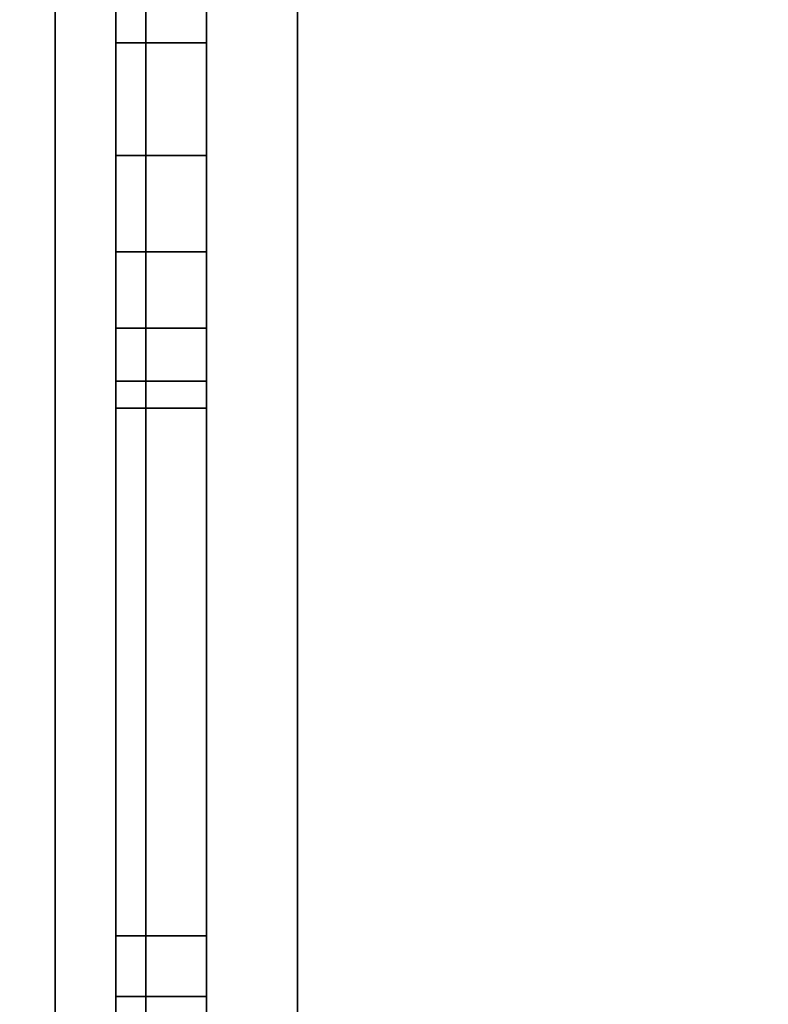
# Model space of a CAD drawing. Header units: millimetres. Extents: x -508 to 6708, y -110 to 248.
# Tile 454 of 656: x 310 to 322, y 22 to 38. Entities that reach past the tile are written whole.
import ezdxf

# ---------------------------------------------------------------- set-up
doc = ezdxf.new("R2010")
doc.units = ezdxf.units.MM
doc.layers.add('151', color=7, linetype='Continuous', true_color=0xffffff)

# ---------------------------------------------------------------- blocks, each defined once
blk = doc.blocks.new('UG_SURFACE_001')
at = {"layer": '151', "color": 252, "linetype": 'Continuous', "lineweight": 35}
for points in [[(507.5, -5.3, 2215.25), (507.5, 229.4, 2215.25), (-507.5, 229.4, 2215.25), (-507.5, -5.3, 2215.25)], [(-357.5, -5.3, 2065.25), (-357.5, 229.4, 2065.25), (357.5, 229.4, 2065.25), (357.5, -5.3, 2065.25)]]:
    blk.add_3dface(points, dxfattribs=at)
blk = doc.blocks.new('UG_SURFACE_205')
at = {"layer": '151', "color": 252, "linetype": 'Continuous', "lineweight": 35}
for points in [[(-314.5, -22.22, 2021.75), (314.5, -22.22, 2021.75), (314.5, 61.62, 2021.75), (-314.5, 61.62, 2021.75)], [(-313, -22.22, 2020.25), (-313, 61.62, 2020.25), (313, 61.62, 2020.25), (313, -22.22, 2020.25)], [(313, -22.22, 2020.25), (313, 61.62, 2020.25), (314.5, 61.62, 2021.75), (314.5, -22.22, 2021.75)]]:
    blk.add_3dface(points, dxfattribs=at)
blk = doc.blocks.new('UG_SURFACE_206')
at = {"layer": '151', "color": 252, "linetype": 'Continuous', "lineweight": 35}
for points in [[(313, 61.62, 2020.25), (313, 61.62, -7.75), (313, -22.22, -7.75), (313, -22.22, 2020.25)], [(313, -22.22, -7.75), (313, 61.62, -7.75), (314.5, 61.62, -7.75), (314.5, -22.22, -7.75)], [(314.5, -22.22, 2021.75), (314.5, 61.62, 2021.75), (313, 61.62, 2020.25), (313, -22.22, 2020.25)], [(314.5, 61.62, 2021.75), (314.5, -22.22, 2021.75), (314.5, -22.22, -7.75), (314.5, 61.62, -7.75)]]:
    blk.add_3dface(points, dxfattribs=at)
blk = doc.blocks.new('UG_SURFACE_211')
at = {"layer": '151', "color": 252, "linetype": 'Continuous', "lineweight": 35}
for points in [[(312, 68.5, 2020.25), (-312, 68.5, 2020.25), (-246.8, 21.801, 2020.25), (-244.3, 21.801, 2020.25)], [(-312, 68.5, 2018.75), (312, 68.5, 2018.75), (78.467, 21.801, 2018.75), (75.967, 21.801, 2018.75)], [(312, 68.5, 2020.25), (-244.3, 21.801, 2020.25), (-92.367, 21.801, 2020.25)], [(-92.367, 21.801, 2020.25), (-89.867, 21.801, 2020.25), (312, 68.5, 2020.25)], [(312, 68.5, 2020.25), (-89.867, 21.801, 2020.25), (-78.467, 21.801, 2020.25)], [(312, 68.5, 2020.25), (-78.467, 21.801, 2020.25), (-75.967, 21.801, 2020.25)], [(-75.967, 21.801, 2020.25), (75.967, 21.801, 2020.25), (312, 68.5, 2020.25)], [(75.967, 21.801, 2020.25), (78.467, 21.801, 2020.25), (312, 68.5, 2020.25)], [(312, 68.5, 2020.25), (78.467, 21.801, 2020.25), (89.867, 21.801, 2020.25)], [(89.867, 21.801, 2018.75), (78.467, 21.801, 2018.75), (312, 68.5, 2018.75)], [(312, 68.5, 2020.25), (89.867, 21.801, 2020.25), (92.367, 21.801, 2020.25)], [(312, 68.5, 2018.75), (92.367, 21.801, 2018.75), (89.867, 21.801, 2018.75)], [(92.367, 21.801, 2020.25), (244.3, 21.801, 2020.25), (312, 68.5, 2020.25)], [(312, 68.5, 2018.75), (244.3, 21.801, 2018.75), (92.367, 21.801, 2018.75)], [(244.3, 21.801, 2020.25), (246.8, 21.801, 2020.25), (312, 68.5, 2020.25)], [(312, 68.5, 2018.75), (246.8, 21.801, 2018.75), (244.3, 21.801, 2018.75)], [(312, 68.5, 2020.25), (246.8, 21.801, 2020.25), (258.2, 21.801, 2020.25)], [(258.2, 21.801, 2018.75), (246.8, 21.801, 2018.75), (312, 68.5, 2018.75)], [(258.2, 21.801, 2020.25), (260.7, 21.801, 2020.25), (312, 68.5, 2020.25)], [(312, 68.5, 2018.75), (260.7, 21.801, 2018.75), (258.2, 21.801, 2018.75)], [(260.7, 21.801, 2020.25), (260.7, 17.08, 2020.25), (312, 17.08, 2020.25), (312, 68.5, 2020.25)], [(312, 68.5, 2018.75), (312, 17.08, 2018.75), (260.7, 17.08, 2018.75), (260.7, 21.801, 2018.75)], [(312, 17.08, 2018.75), (312, 68.5, 2018.75), (312, 68.5, 2020.25), (312, 17.08, 2020.25)]]:
    blk.add_3dface(points, dxfattribs=at)
blk = doc.blocks.new('UG_SURFACE_212')
at = {"layer": '151', "color": 252, "linetype": 'Continuous', "lineweight": 35}
for points in [[(311.5, 69.5, -5.75), (311.5, 35.675, 991.958), (311.5, 39.569, 990.224)], [(311.5, 69.5, -5.75), (311.5, 22.801, 73.95), (311.5, 22.801, 76.45), (311.5, 51.894, 185.679)], [(311.5, 51.894, 185.679), (311.5, 32.823, 995.125), (311.5, 35.675, 991.958), (311.5, 69.5, -5.75)], [(311.5, 69.5, -5.75), (311.5, 22.801, 60.05), (311.5, 22.801, 62.55)], [(311.5, 45.869, 1823.114), (311.5, 41.7, 1824), (311.5, 18.08, 2006.25), (311.5, 69.5, 2006.25)], [(311.5, 22.801, 62.55), (311.5, 22.801, 73.95), (311.5, 69.5, -5.75)], [(311.5, 69.5, -5.75), (311.5, 18.08, -5.75), (311.5, 18.08, 60.05), (311.5, 22.801, 60.05)], [(313, 18.08, 2006.25), (313, 69.5, 2006.25), (311.5, 69.5, 2006.25), (311.5, 18.08, 2006.25)], [(311.5, 18.08, -5.75), (311.5, 69.5, -5.75), (313, 69.5, -5.75), (313, 18.08, -5.75)], [(313, 69.5, -5.75), (313, 22.801, 73.95), (313, 22.801, 62.55)], [(313, 22.801, 62.55), (313, 22.801, 60.05), (313, 69.5, -5.75)], [(313, 22.801, 76.45), (313, 22.801, 73.95), (313, 69.5, -5.75), (313, 43.831, 176.724)], [(313, 69.5, 2006.25), (313, 22.801, 1936.45), (313, 22.801, 1933.95), (313, 51.448, 1816.917)], [(313, 69.5, 2006.25), (313, 18.08, 2006.25), (313, 18.08, 1936.45), (313, 22.801, 1936.45)], [(313, 22.801, 60.05), (313, 18.08, 60.05), (313, 18.08, -5.75), (313, 69.5, -5.75)], [(311.5, 31.506, 999.179), (311.5, 32.823, 995.125), (311.5, 51.894, 185.679), (311.5, 51.448, 189.917)], [(311.5, 50.577, 181.625), (311.5, 51.894, 185.679), (311.5, 22.801, 76.45)], [(313, 43.831, 1803.724), (313, 22.801, 1626.45), (313, 22.801, 1623.95), (313, 51.894, 999.179)], [(313, 51.894, 999.179), (313, 31.952, 189.917), (313, 34.083, 193.609)], [(313, 34.083, 193.609), (313, 37.531, 196.114), (313, 51.894, 999.179)], [(313, 37.531, 196.114), (313, 41.7, 197), (313, 51.894, 999.179)], [(313, 51.894, 999.179), (313, 50.577, 995.125), (313, 31.506, 185.679), (313, 31.952, 189.917)], [(313, 51.894, 999.179), (313, 22.801, 1612.55), (313, 22.801, 1610.05)], [(313, 51.894, 999.179), (313, 22.801, 1623.95), (313, 22.801, 1612.55)], [(313, 22.801, 1610.05), (313, 22.801, 1316.45), (313, 51.894, 999.179)], [(313, 51.448, 1003.417), (313, 51.894, 999.179), (313, 22.801, 1313.95)], [(313, 22.801, 1316.45), (313, 22.801, 1313.95), (313, 51.894, 999.179)], [(311.5, 51.448, 189.917), (311.5, 49.317, 193.609), (311.5, 31.506, 999.179)], [(313, 49.317, 1007.109), (313, 51.448, 1003.417), (313, 22.801, 1313.95)], [(313, 49.317, 1820.609), (313, 51.448, 1816.917), (313, 22.801, 1920.05)], [(313, 51.448, 1816.917), (313, 22.801, 1933.95), (313, 22.801, 1922.55)], [(313, 22.801, 1922.55), (313, 22.801, 1920.05), (313, 51.448, 1816.917)], [(311.5, 22.801, 76.45), (311.5, 47.725, 178.458), (311.5, 50.577, 181.625)], [(313, 31.506, 185.679), (313, 50.577, 995.125), (313, 47.725, 991.958)], [(311.5, 31.506, 999.179), (311.5, 49.317, 193.609), (311.5, 45.869, 196.114)], [(313, 22.801, 1313.95), (313, 45.869, 1009.614), (313, 49.317, 1007.109)], [(313, 22.801, 1920.05), (313, 45.869, 1823.114), (313, 49.317, 1820.609)], [(311.5, 43.831, 176.724), (311.5, 47.725, 178.458), (311.5, 22.801, 76.45)], [(313, 47.725, 991.958), (313, 43.831, 990.224), (313, 31.506, 185.679)], [(311.5, 45.869, 1009.614), (311.5, 32.823, 1808.625), (311.5, 35.675, 1805.458)], [(311.5, 35.675, 1805.458), (311.5, 39.569, 1803.724), (311.5, 45.869, 1009.614)], [(311.5, 45.869, 1009.614), (311.5, 41.7, 1010.5), (311.5, 31.506, 1812.679), (311.5, 32.823, 1808.625)], [(311.5, 45.869, 196.114), (311.5, 41.7, 197), (311.5, 31.506, 999.179)], [(313, 41.7, 1010.5), (313, 45.869, 1009.614), (313, 22.801, 1313.95)], [(313, 41.7, 1824), (313, 45.869, 1823.114), (313, 22.801, 1920.05)], [(311.5, 41.7, 176.5), (311.5, 43.831, 176.724), (311.5, 22.801, 76.45)], [(313, 43.831, 1803.724), (313, 39.569, 1803.724), (313, 22.801, 1626.45)], [(313, 18.08, 76.45), (313, 22.801, 76.45), (313, 43.831, 176.724), (313, 39.569, 176.724)], [(313, 31.506, 185.679), (313, 43.831, 990.224), (313, 39.569, 990.224)], [(311.5, 41.7, 197), (313, 41.7, 197), (313, 37.531, 196.114), (311.5, 37.531, 196.114)], [(311.5, 41.7, 1824), (311.5, 37.531, 1823.114), (311.5, 18.08, 1862.83)], [(311.5, 22.801, 76.45), (311.5, 18.08, 76.45), (311.5, 39.569, 176.724), (311.5, 41.7, 176.5)], [(311.5, 41.7, 1824), (311.5, 22.801, 1920.05), (311.5, 22.801, 1922.55)], [(311.5, 18.08, 1862.83), (311.5, 18.08, 1920.05), (311.5, 22.801, 1920.05), (311.5, 41.7, 1824)], [(311.5, 41.7, 1010.5), (311.5, 18.08, 1183.11), (311.5, 18.08, 1242.83)], [(311.5, 41.7, 197), (311.5, 37.531, 196.114), (311.5, 18.08, 253.11), (311.5, 18.08, 312.83)], [(311.5, 41.7, 1824), (311.5, 22.801, 1933.95), (311.5, 22.801, 1936.45)], [(311.5, 22.801, 1922.55), (311.5, 22.801, 1933.95), (311.5, 41.7, 1824)], [(311.5, 31.506, 1812.679), (311.5, 41.7, 1010.5), (311.5, 22.801, 1623.95), (311.5, 22.801, 1626.45)], [(311.5, 41.7, 1010.5), (311.5, 22.801, 1610.05), (311.5, 22.801, 1612.55)], [(311.5, 41.7, 1010.5), (311.5, 22.801, 1313.95), (311.5, 22.801, 1316.45)], [(311.5, 41.7, 1010.5), (311.5, 37.531, 1009.614), (311.5, 18.08, 1123.39), (311.5, 18.08, 1183.11)], [(311.5, 18.08, 312.83), (311.5, 18.08, 370.05), (311.5, 22.801, 370.05), (311.5, 41.7, 197)], [(311.5, 22.801, 1936.45), (311.5, 18.08, 2006.25), (311.5, 41.7, 1824)], [(311.5, 22.801, 1612.55), (311.5, 22.801, 1623.95), (311.5, 41.7, 1010.5)], [(311.5, 22.801, 1316.45), (311.5, 22.801, 1610.05), (311.5, 41.7, 1010.5)], [(311.5, 41.7, 1010.5), (311.5, 22.801, 1300.05), (311.5, 22.801, 1302.55)], [(311.5, 18.08, 1242.83), (311.5, 18.08, 1300.05), (311.5, 22.801, 1300.05), (311.5, 41.7, 1010.5)], [(311.5, 22.801, 1302.55), (311.5, 22.801, 1313.95), (311.5, 41.7, 1010.5)], [(311.5, 41.7, 197), (311.5, 22.801, 693.95), (311.5, 22.801, 696.45)], [(311.5, 31.506, 999.179), (311.5, 41.7, 197), (311.5, 22.801, 990.05), (311.5, 22.801, 992.55)], [(311.5, 22.801, 696.45), (311.5, 22.801, 990.05), (311.5, 41.7, 197)], [(311.5, 41.7, 197), (311.5, 22.801, 680.05), (311.5, 22.801, 682.55)], [(311.5, 41.7, 197), (311.5, 22.801, 383.95), (311.5, 22.801, 386.45)], [(311.5, 41.7, 197), (311.5, 22.801, 370.05), (311.5, 22.801, 372.55)], [(311.5, 22.801, 682.55), (311.5, 22.801, 693.95), (311.5, 41.7, 197)], [(311.5, 22.801, 386.45), (311.5, 22.801, 680.05), (311.5, 41.7, 197)], [(311.5, 22.801, 372.55), (311.5, 22.801, 383.95), (311.5, 41.7, 197)], [(311.5, 41.7, 1010.5), (313, 41.7, 1010.5), (313, 37.531, 1009.614), (311.5, 37.531, 1009.614)], [(311.5, 41.7, 1824), (313, 41.7, 1824), (313, 37.531, 1823.114), (311.5, 37.531, 1823.114)], [(313, 37.531, 1009.614), (313, 41.7, 1010.5), (313, 22.801, 1313.95), (313, 22.801, 1302.55)], [(313, 22.801, 1920.05), (313, 37.531, 1823.114), (313, 41.7, 1824)], [(311.5, 35.675, 178.458), (313, 35.675, 178.458), (313, 39.569, 176.724), (311.5, 39.569, 176.724)], [(311.5, 18.08, 76.45), (311.5, 18.08, 133.67), (311.5, 35.675, 178.458), (311.5, 39.569, 176.724)], [(311.5, 35.675, 991.958), (313, 35.675, 991.958), (313, 39.569, 990.224), (311.5, 39.569, 990.224)], [(311.5, 35.675, 1805.458), (313, 35.675, 1805.458), (313, 39.569, 1803.724), (311.5, 39.569, 1803.724)], [(313, 22.801, 1626.45), (313, 39.569, 1803.724), (313, 35.675, 1805.458)], [(313, 39.569, 176.724), (313, 35.675, 178.458), (313, 18.08, 76.45)], [(313, 39.569, 990.224), (313, 35.675, 991.958), (313, 22.801, 992.55), (313, 22.801, 990.05)], [(313, 22.801, 990.05), (313, 31.506, 185.679), (313, 39.569, 990.224)], [(311.5, 37.531, 196.114), (313, 37.531, 196.114), (313, 34.083, 193.609), (311.5, 34.083, 193.609)], [(311.5, 18.08, 1862.83), (311.5, 37.531, 1823.114), (311.5, 34.083, 1820.609)], [(311.5, 37.531, 1009.614), (311.5, 22.801, 1006.45), (311.5, 18.08, 1006.45), (311.5, 18.08, 1063.67)], [(311.5, 22.801, 1006.45), (311.5, 37.531, 1009.614), (311.5, 34.083, 1007.109)], [(311.5, 37.531, 196.114), (311.5, 34.083, 193.609), (311.5, 18.08, 253.11)], [(311.5, 18.08, 1063.67), (311.5, 18.08, 1123.39), (311.5, 37.531, 1009.614)], [(311.5, 37.531, 1009.614), (313, 37.531, 1009.614), (313, 34.083, 1007.109), (311.5, 34.083, 1007.109)], [(311.5, 37.531, 1823.114), (313, 37.531, 1823.114), (313, 34.083, 1820.609), (311.5, 34.083, 1820.609)], [(313, 22.801, 1302.55), (313, 22.801, 1300.05), (313, 37.531, 1009.614)], [(313, 22.801, 1300.05), (313, 22.801, 1006.45), (313, 37.531, 1009.614)], [(313, 34.083, 1820.609), (313, 37.531, 1823.114), (313, 22.801, 1920.05)], [(313, 34.083, 1007.109), (313, 37.531, 1009.614), (313, 22.801, 1006.45)], [(311.5, 32.823, 181.625), (313, 32.823, 181.625), (313, 35.675, 178.458), (311.5, 35.675, 178.458)], [(311.5, 32.823, 181.625), (311.5, 35.675, 178.458), (311.5, 18.08, 133.67)], [(311.5, 32.823, 995.125), (313, 32.823, 995.125), (313, 35.675, 991.958), (311.5, 35.675, 991.958)], [(311.5, 32.823, 1808.625), (313, 32.823, 1808.625), (313, 35.675, 1805.458), (311.5, 35.675, 1805.458)], [(313, 18.08, 76.45), (313, 35.675, 178.458), (313, 32.823, 181.625)], [(313, 35.675, 1805.458), (313, 32.823, 1808.625), (313, 22.801, 1626.45)], [(313, 35.675, 991.958), (313, 22.801, 1003.95), (313, 22.801, 992.55)], [(313, 22.801, 1003.95), (313, 35.675, 991.958), (313, 32.823, 995.125)], [(311.5, 34.083, 193.609), (313, 34.083, 193.609), (313, 31.952, 189.917), (311.5, 31.952, 189.917)], [(311.5, 34.083, 1820.609), (311.5, 31.952, 1816.917), (311.5, 18.08, 1862.83)], [(311.5, 34.083, 1007.109), (311.5, 31.952, 1003.417), (311.5, 22.801, 1006.45)], [(311.5, 34.083, 193.609), (311.5, 31.952, 189.917), (311.5, 18.08, 193.39), (311.5, 18.08, 253.11)], [(311.5, 34.083, 1007.109), (313, 34.083, 1007.109), (313, 31.952, 1003.417), (311.5, 31.952, 1003.417)], [(311.5, 34.083, 1820.609), (313, 34.083, 1820.609), (313, 31.952, 1816.917), (311.5, 31.952, 1816.917)], [(313, 22.801, 1006.45), (313, 31.952, 1003.417), (313, 34.083, 1007.109)], [(313, 22.801, 1920.05), (313, 31.952, 1816.917), (313, 34.083, 1820.609)], [(311.5, 31.506, 185.679), (313, 31.506, 185.679), (313, 32.823, 181.625), (311.5, 32.823, 181.625)], [(311.5, 31.506, 185.679), (311.5, 32.823, 181.625), (311.5, 18.08, 133.67), (311.5, 18.08, 193.39)], [(311.5, 31.506, 999.179), (313, 31.506, 999.179), (313, 32.823, 995.125), (311.5, 32.823, 995.125)], [(311.5, 31.506, 1812.679), (313, 31.506, 1812.679), (313, 32.823, 1808.625), (311.5, 32.823, 1808.625)], [(313, 18.08, 76.45), (313, 32.823, 181.625), (313, 31.506, 185.679)], [(313, 22.801, 1003.95), (313, 32.823, 995.125), (313, 31.506, 999.179)], [(313, 32.823, 1808.625), (313, 31.506, 1812.679), (313, 22.801, 1626.45)], [(311.5, 31.952, 189.917), (313, 31.952, 189.917), (313, 31.506, 185.679), (311.5, 31.506, 185.679)], [(311.5, 18.08, 1803.11), (311.5, 18.08, 1862.83), (311.5, 31.952, 1816.917), (311.5, 31.506, 1812.679)], [(311.5, 18.08, 193.39), (311.5, 31.952, 189.917), (311.5, 31.506, 185.679)], [(311.5, 31.952, 1003.417), (311.5, 31.506, 999.179), (311.5, 22.801, 1003.95), (311.5, 22.801, 1006.45)], [(311.5, 31.952, 1003.417), (313, 31.952, 1003.417), (313, 31.506, 999.179), (311.5, 31.506, 999.179)], [(311.5, 31.952, 1816.917), (313, 31.952, 1816.917), (313, 31.506, 1812.679), (311.5, 31.506, 1812.679)], [(313, 31.506, 999.179), (313, 31.952, 1003.417), (313, 22.801, 1006.45), (313, 22.801, 1003.95)], [(313, 31.506, 1812.679), (313, 31.952, 1816.917), (313, 22.801, 1920.05)], [(311.5, 31.506, 1812.679), (311.5, 18.08, 1683.67), (311.5, 18.08, 1743.39)], [(311.5, 31.506, 1812.679), (311.5, 22.801, 1626.45), (311.5, 18.08, 1626.45), (311.5, 18.08, 1683.67)], [(311.5, 18.08, 1743.39), (311.5, 18.08, 1803.11), (311.5, 31.506, 1812.679)], [(311.5, 22.801, 1003.95), (311.5, 31.506, 999.179), (311.5, 22.801, 992.55), (311.5, 21.801, 992.55)], [(313, 31.506, 185.679), (313, 22.801, 383.95), (313, 22.801, 372.55)], [(313, 22.801, 372.55), (313, 22.801, 370.05), (313, 31.506, 185.679)], [(313, 22.801, 370.05), (313, 18.08, 76.45), (313, 31.506, 185.679)], [(313, 31.506, 185.679), (313, 22.801, 682.55), (313, 22.801, 680.05)], [(313, 31.506, 185.679), (313, 22.801, 693.95), (313, 22.801, 682.55)], [(313, 22.801, 680.05), (313, 22.801, 386.45), (313, 31.506, 185.679)], [(313, 22.801, 1920.05), (313, 22.801, 1626.45), (313, 31.506, 1812.679)], [(313, 22.801, 386.45), (313, 22.801, 383.95), (313, 31.506, 185.679)], [(313, 31.506, 185.679), (313, 22.801, 990.05), (313, 22.801, 696.45)], [(313, 22.801, 696.45), (313, 22.801, 693.95), (313, 31.506, 185.679)], [(311.5, 22.801, 1610.05), (311.5, 18.08, 1493.11), (311.5, 18.08, 1552.83)], [(311.5, 22.801, 1610.05), (311.5, 22.801, 1316.45), (311.5, 18.08, 1433.39), (311.5, 18.08, 1493.11)], [(311.5, 22.801, 1316.45), (311.5, 18.08, 1373.67), (311.5, 18.08, 1433.39)], [(311.5, 22.801, 990.05), (311.5, 18.08, 873.11), (311.5, 18.08, 932.83)], [(311.5, 22.801, 1316.45), (311.5, 18.08, 1316.45), (311.5, 18.08, 1373.67)], [(311.5, 22.801, 990.05), (311.5, 22.801, 696.45), (311.5, 18.08, 813.39), (311.5, 18.08, 873.11)], [(311.5, 22.801, 680.05), (311.5, 18.08, 563.11), (311.5, 18.08, 622.83)], [(311.5, 22.801, 696.45), (311.5, 18.08, 753.67), (311.5, 18.08, 813.39)], [(311.5, 22.801, 680.05), (311.5, 22.801, 386.45), (311.5, 18.08, 503.39), (311.5, 18.08, 563.11)], [(311.5, 22.801, 1922.55), (311.5, 21.801, 1922.55), (311.5, 21.801, 1933.95), (311.5, 22.801, 1933.95)], [(311.5, 18.08, 1552.83), (311.5, 18.08, 1610.05), (311.5, 22.801, 1610.05)], [(311.5, 21.801, 992.55), (311.5, 21.801, 1003.95), (311.5, 22.801, 1003.95)], [(311.5, 22.801, 696.45), (311.5, 18.08, 696.45), (311.5, 18.08, 753.67)], [(311.5, 22.801, 386.45), (311.5, 18.08, 443.67), (311.5, 18.08, 503.39)], [(311.5, 22.801, 1612.55), (311.5, 21.801, 1612.55), (311.5, 21.801, 1623.95), (311.5, 22.801, 1623.95)], [(311.5, 22.801, 386.45), (311.5, 18.08, 386.45), (311.5, 18.08, 443.67)], [(311.5, 22.801, 1302.55), (311.5, 21.801, 1302.55), (311.5, 21.801, 1313.95), (311.5, 22.801, 1313.95)], [(311.5, 18.08, 932.83), (311.5, 18.08, 990.05), (311.5, 22.801, 990.05)], [(311.5, 18.08, 622.83), (311.5, 18.08, 680.05), (311.5, 22.801, 680.05)], [(311.5, 22.801, 682.55), (311.5, 21.801, 682.55), (311.5, 21.801, 693.95), (311.5, 22.801, 693.95)], [(311.5, 22.801, 62.55), (311.5, 21.801, 62.55), (311.5, 21.801, 73.95), (311.5, 22.801, 73.95)], [(311.5, 22.801, 372.55), (311.5, 21.801, 372.55), (311.5, 21.801, 383.95), (311.5, 22.801, 383.95)], [(311.5, 22.801, 1936.45), (311.5, 18.08, 1936.45), (311.5, 18.08, 2006.25)], [(311.5, 22.801, 76.45), (311.5, 22.801, 73.95), (313, 22.801, 73.95), (313, 22.801, 76.45)], [(311.5, 22.801, 73.95), (311.5, 21.801, 73.95), (313, 21.801, 73.95), (313, 22.801, 73.95)], [(311.5, 21.801, 62.55), (311.5, 22.801, 62.55), (313, 22.801, 62.55), (313, 21.801, 62.55)], [(311.5, 22.801, 62.55), (311.5, 22.801, 60.05), (313, 22.801, 60.05), (313, 22.801, 62.55)], [(311.5, 22.801, 1936.45), (311.5, 22.801, 1933.95), (313, 22.801, 1933.95), (313, 22.801, 1936.45)], [(311.5, 22.801, 1933.95), (311.5, 21.801, 1933.95), (313, 21.801, 1933.95), (313, 22.801, 1933.95)], [(311.5, 21.801, 1922.55), (311.5, 22.801, 1922.55), (313, 22.801, 1922.55), (313, 21.801, 1922.55)], [(311.5, 22.801, 1922.55), (311.5, 22.801, 1920.05), (313, 22.801, 1920.05), (313, 22.801, 1922.55)], [(311.5, 22.801, 1626.45), (311.5, 22.801, 1623.95), (313, 22.801, 1623.95), (313, 22.801, 1626.45)], [(311.5, 22.801, 1623.95), (311.5, 21.801, 1623.95), (313, 21.801, 1623.95), (313, 22.801, 1623.95)], [(311.5, 21.801, 1612.55), (311.5, 22.801, 1612.55), (313, 22.801, 1612.55), (313, 21.801, 1612.55)], [(311.5, 22.801, 1612.55), (311.5, 22.801, 1610.05), (313, 22.801, 1610.05), (313, 22.801, 1612.55)], [(311.5, 22.801, 1316.45), (311.5, 22.801, 1313.95), (313, 22.801, 1313.95), (313, 22.801, 1316.45)], [(311.5, 22.801, 1313.95), (311.5, 21.801, 1313.95), (313, 21.801, 1313.95), (313, 22.801, 1313.95)], [(311.5, 21.801, 1302.55), (311.5, 22.801, 1302.55), (313, 22.801, 1302.55), (313, 21.801, 1302.55)], [(311.5, 22.801, 1302.55), (311.5, 22.801, 1300.05), (313, 22.801, 1300.05), (313, 22.801, 1302.55)], [(311.5, 22.801, 1006.45), (311.5, 22.801, 1003.95), (313, 22.801, 1003.95), (313, 22.801, 1006.45)], [(311.5, 22.801, 1003.95), (311.5, 21.801, 1003.95), (313, 21.801, 1003.95), (313, 22.801, 1003.95)], [(311.5, 21.801, 992.55), (311.5, 22.801, 992.55), (313, 22.801, 992.55), (313, 21.801, 992.55)], [(311.5, 22.801, 992.55), (311.5, 22.801, 990.05), (313, 22.801, 990.05), (313, 22.801, 992.55)], [(311.5, 22.801, 696.45), (311.5, 22.801, 693.95), (313, 22.801, 693.95), (313, 22.801, 696.45)], [(311.5, 22.801, 693.95), (311.5, 21.801, 693.95), (313, 21.801, 693.95), (313, 22.801, 693.95)], [(311.5, 21.801, 682.55), (311.5, 22.801, 682.55), (313, 22.801, 682.55), (313, 21.801, 682.55)], [(311.5, 22.801, 682.55), (311.5, 22.801, 680.05), (313, 22.801, 680.05), (313, 22.801, 682.55)], [(311.5, 22.801, 386.45), (311.5, 22.801, 383.95), (313, 22.801, 383.95), (313, 22.801, 386.45)], [(311.5, 22.801, 383.95), (311.5, 21.801, 383.95), (313, 21.801, 383.95), (313, 22.801, 383.95)], [(311.5, 21.801, 372.55), (311.5, 22.801, 372.55), (313, 22.801, 372.55), (313, 21.801, 372.55)], [(311.5, 22.801, 372.55), (311.5, 22.801, 370.05), (313, 22.801, 370.05), (313, 22.801, 372.55)], [(311.5, 18.08, 76.45), (311.5, 22.801, 76.45), (313, 22.801, 76.45), (313, 18.08, 76.45)], [(313, 18.08, 370.05), (313, 22.801, 370.05), (311.5, 22.801, 370.05), (311.5, 18.08, 370.05)], [(311.5, 18.08, 386.45), (311.5, 22.801, 386.45), (313, 22.801, 386.45), (313, 18.08, 386.45)], [(313, 18.08, 680.05), (313, 22.801, 680.05), (311.5, 22.801, 680.05), (311.5, 18.08, 680.05)], [(311.5, 18.08, 696.45), (311.5, 22.801, 696.45), (313, 22.801, 696.45), (313, 18.08, 696.45)], [(313, 18.08, 990.05), (313, 22.801, 990.05), (311.5, 22.801, 990.05), (311.5, 18.08, 990.05)], [(311.5, 18.08, 1006.45), (311.5, 22.801, 1006.45), (313, 22.801, 1006.45), (313, 18.08, 1006.45)], [(313, 18.08, 1300.05), (313, 22.801, 1300.05), (311.5, 22.801, 1300.05), (311.5, 18.08, 1300.05)], [(311.5, 18.08, 1316.45), (311.5, 22.801, 1316.45), (313, 22.801, 1316.45), (313, 18.08, 1316.45)], [(313, 18.08, 1610.05), (313, 22.801, 1610.05), (311.5, 22.801, 1610.05), (311.5, 18.08, 1610.05)], [(311.5, 18.08, 1626.45), (311.5, 22.801, 1626.45), (313, 22.801, 1626.45), (313, 18.08, 1626.45)], [(313, 18.08, 1920.05), (313, 22.801, 1920.05), (311.5, 22.801, 1920.05), (311.5, 18.08, 1920.05)], [(311.5, 18.08, 1936.45), (311.5, 22.801, 1936.45), (313, 22.801, 1936.45), (313, 18.08, 1936.45)], [(313, 18.08, 60.05), (313, 22.801, 60.05), (311.5, 22.801, 60.05), (311.5, 18.08, 60.05)], [(313, 22.801, 1300.05), (313, 18.08, 1006.45), (313, 22.801, 1006.45)], [(313, 22.801, 370.05), (313, 18.08, 370.05), (313, 18.08, 76.45)], [(313, 22.801, 680.05), (313, 18.08, 386.45), (313, 22.801, 386.45)], [(313, 22.801, 73.95), (313, 21.801, 73.95), (313, 21.801, 62.55), (313, 22.801, 62.55)], [(313, 22.801, 383.95), (313, 21.801, 383.95), (313, 21.801, 372.55), (313, 22.801, 372.55)], [(313, 22.801, 680.05), (313, 18.08, 680.05), (313, 18.08, 386.45)], [(313, 22.801, 990.05), (313, 18.08, 990.05), (313, 18.08, 696.45), (313, 22.801, 696.45)], [(313, 22.801, 693.95), (313, 21.801, 693.95), (313, 21.801, 682.55), (313, 22.801, 682.55)], [(313, 22.801, 1003.95), (313, 21.801, 1003.95), (313, 21.801, 992.55), (313, 22.801, 992.55)], [(313, 22.801, 1300.05), (313, 18.08, 1300.05), (313, 18.08, 1006.45)], [(313, 22.801, 1610.05), (313, 18.08, 1316.45), (313, 22.801, 1316.45)], [(313, 22.801, 1313.95), (313, 21.801, 1313.95), (313, 21.801, 1302.55), (313, 22.801, 1302.55)], [(313, 22.801, 1610.05), (313, 18.08, 1610.05), (313, 18.08, 1316.45)], [(313, 22.801, 1920.05), (313, 18.08, 1920.05), (313, 18.08, 1626.45), (313, 22.801, 1626.45)], [(313, 22.801, 1623.95), (313, 21.801, 1623.95), (313, 21.801, 1612.55), (313, 22.801, 1612.55)], [(313, 22.801, 1933.95), (313, 21.801, 1933.95), (313, 21.801, 1922.55), (313, 22.801, 1922.55)], [(311.5, 21.801, 73.95), (311.5, 21.801, 62.55), (313, 21.801, 62.55), (313, 21.801, 73.95)], [(311.5, 21.801, 1933.95), (311.5, 21.801, 1922.55), (313, 21.801, 1922.55), (313, 21.801, 1933.95)], [(311.5, 21.801, 1623.95), (311.5, 21.801, 1612.55), (313, 21.801, 1612.55), (313, 21.801, 1623.95)], [(311.5, 21.801, 1313.95), (311.5, 21.801, 1302.55), (313, 21.801, 1302.55), (313, 21.801, 1313.95)], [(311.5, 21.801, 1003.95), (311.5, 21.801, 992.55), (313, 21.801, 992.55), (313, 21.801, 1003.95)], [(311.5, 21.801, 693.95), (311.5, 21.801, 682.55), (313, 21.801, 682.55), (313, 21.801, 693.95)], [(311.5, 21.801, 383.95), (311.5, 21.801, 372.55), (313, 21.801, 372.55), (313, 21.801, 383.95)]]:
    blk.add_3dface(points, dxfattribs=at)
blk = doc.blocks.new('UG_SURFACE_226')
at = {"layer": '151', "color": 41, "linetype": 'Continuous', "lineweight": 35}
for points in [[(310.5, 70, 2017.75), (303.5, 18.5, 2010.75), (301, 18.5, 2008.25), (308.5, 202.3, 2015.75)], [(310.5, 18, 2017.75), (310.5, 70, 2017.75), (-310.5, 70, 2017.75), (-310.5, 18, 2017.75)], [(303.5, 18.5, 2010.75), (310.5, 70, 2017.75), (310.5, 18, 2017.75)]]:
    blk.add_3dface(points, dxfattribs=at)
blk = doc.blocks.new('UG_SURFACE_237')
at = {"layer": '151', "color": 41, "linetype": 'Continuous', "lineweight": 35}
for points in [[(313, 202.3, 2020.25), (303.5, 18.5, 2010.75), (318.65, 228.15, 2025.9)], [(310.5, 70, 2017.75), (318.65, 228.15, 2025.9), (303.5, 18.5, 2010.75)], [(308.5, 202.3, -4.75), (310.5, 70, -4.75), (303.5, 18.5, -4.75), (301, 18.5, -4.75)], [(313, 202.3, 2020.25), (308.5, 202.3, 2015.75), (301, 18.5, 2008.25), (303.5, 18.5, 2010.75)], [(303.5, 18.5, -4.75), (310.5, 70, -4.75), (310.5, 18, -4.75)], [(310.5, 18, 2017.75), (310.5, 70, 2017.75), (303.5, 18.5, 2010.75)], [(310.5, 18, -4.75), (310.5, 70, -4.75), (310.5, 70, 2017.75), (310.5, 18, 2017.75)]]:
    blk.add_3dface(points, dxfattribs=at)

msp = doc.modelspace()

# ---------------------------------------------------------------- linework, layer by layer
at = {"layer": '151', "color": 253, "linetype": 'Continuous', "lineweight": -3}
for p, q in [((310.5, 18, -4.75), (310.5, 70, -4.75)), ((310.5, 70, 2017.75), (310.5, 18, 2017.75)), ((310.5, 70, 2017.75), (310.5, 18, 2017.75)), ((311.5, 18.08, -5.75), (311.5, 69.5, -5.75)), ((311.5, 18.08, 2006.25), (311.5, 69.5, 2006.25)), ((313, 18.08, 2006.25), (313, 69.5, 2006.25)), ((313, 18.08, -5.75), (313, 69.5, -5.75)), ((312, 68.5, 2020.25), (312, 17.08, 2020.25)), ((312, 68.5, 2018.75), (312, 17.08, 2018.75)), ((313, -22.22, 2020.25), (313, 61.62, 2020.25)), ((313, -22.22, 2020.25), (313, 61.62, 2020.25)), ((313, -22.22, -7.75), (313, 61.62, -7.75)), ((314.5, -22.22, 2021.75), (314.5, 61.62, 2021.75)), ((314.5, -22.22, 2021.75), (314.5, 61.62, 2021.75)), ((314.5, -22.22, -7.75), (314.5, 61.62, -7.75)), ((311.5, 22.801, 1626.45), (311.5, 22.801, 1623.95)), ((313, 22.801, 1302.55), (311.5, 22.801, 1302.55)), ((311.5, 21.801, 1922.55), (311.5, 22.801, 1922.55)), ((313, 22.801, 990.05), (311.5, 22.801, 990.05)), ((311.5, 22.801, 1612.55), (311.5, 22.801, 1610.05)), ((313, 22.801, 76.45), (311.5, 22.801, 76.45)), ((311.5, 18.08, 76.45), (311.5, 22.801, 76.45)), ((313, 22.801, 1920.05), (311.5, 22.801, 1920.05)), ((313, 22.801, 1623.95), (311.5, 22.801, 1623.95)), ((311.5, 22.801, 1610.05), (311.5, 18.08, 1610.05)), ((311.5, 21.801, 1302.55), (311.5, 22.801, 1302.55)), ((313, 22.801, 60.05), (311.5, 22.801, 60.05)), ((313, 22.801, 696.45), (311.5, 22.801, 696.45)), ((311.5, 18.08, 696.45), (311.5, 22.801, 696.45)), ((311.5, 22.801, 62.55), (311.5, 22.801, 60.05)), ((313, 22.801, 1933.95), (311.5, 22.801, 1933.95)), ((313, 22.801, 680.05), (311.5, 22.801, 680.05)), ((313, 22.801, 73.95), (311.5, 22.801, 73.95)), ((311.5, 22.801, 60.05), (311.5, 18.08, 60.05)), ((311.5, 22.801, 383.95), (311.5, 21.801, 383.95)), ((311.5, 22.801, 992.55), (311.5, 22.801, 990.05)), ((313, 22.801, 1316.45), (311.5, 22.801, 1316.45)), ((311.5, 18.08, 1316.45), (311.5, 22.801, 1316.45)), ((311.5, 22.801, 1003.95), (311.5, 21.801, 1003.95)), ((311.5, 22.801, 682.55), (311.5, 22.801, 680.05)), ((311.5, 22.801, 1936.45), (311.5, 22.801, 1933.95)), ((313, 22.801, 693.95), (311.5, 22.801, 693.95)), ((311.5, 22.801, 680.05), (311.5, 18.08, 680.05)), ((313, 22.801, 1936.45), (311.5, 22.801, 1936.45)), ((311.5, 22.801, 1933.95), (311.5, 21.801, 1933.95)), ((311.5, 22.801, 1623.95), (311.5, 21.801, 1623.95)), ((313, 22.801, 682.55), (311.5, 22.801, 682.55)), ((311.5, 22.801, 1302.55), (311.5, 22.801, 1300.05)), ((313, 22.801, 372.55), (311.5, 22.801, 372.55)), ((311.5, 21.801, 1612.55), (311.5, 22.801, 1612.55)), ((311.5, 21.801, 372.55), (311.5, 22.801, 372.55)), ((313, 22.801, 1313.95), (311.5, 22.801, 1313.95)), ((311.5, 22.801, 1300.05), (311.5, 18.08, 1300.05)), ((311.5, 22.801, 1006.45), (311.5, 22.801, 1003.95)), ((313, 22.801, 1612.55), (311.5, 22.801, 1612.55)), ((311.5, 18.08, 386.45), (311.5, 22.801, 386.45)), ((311.5, 22.801, 1920.05), (311.5, 18.08, 1920.05)), ((313, 22.801, 992.55), (311.5, 22.801, 992.55)), ((313, 22.801, 386.45), (311.5, 22.801, 386.45)), ((311.5, 22.801, 73.95), (311.5, 21.801, 73.95)), ((313, 22.801, 1300.05), (311.5, 22.801, 1300.05)), ((311.5, 18.08, 1936.45), (311.5, 22.801, 1936.45)), ((313, 22.801, 370.05), (311.5, 22.801, 370.05)), ((311.5, 22.801, 386.45), (311.5, 22.801, 383.95)), ((313, 22.801, 1006.45), (311.5, 22.801, 1006.45)), ((311.5, 18.08, 1006.45), (311.5, 22.801, 1006.45)), ((311.5, 22.801, 693.95), (311.5, 21.801, 693.95)), ((311.5, 22.801, 372.55), (311.5, 22.801, 370.05)), ((311.5, 22.801, 1316.45), (311.5, 22.801, 1313.95)), ((311.5, 22.801, 1922.55), (311.5, 22.801, 1920.05)), ((313, 22.801, 383.95), (311.5, 22.801, 383.95)), ((311.5, 22.801, 370.05), (311.5, 18.08, 370.05)), ((311.5, 21.801, 62.55), (311.5, 22.801, 62.55)), ((313, 22.801, 1922.55), (311.5, 22.801, 1922.55)), ((313, 22.801, 1626.45), (311.5, 22.801, 1626.45)), ((311.5, 18.08, 1626.45), (311.5, 22.801, 1626.45)), ((311.5, 22.801, 1313.95), (311.5, 21.801, 1313.95)), ((311.5, 21.801, 992.55), (311.5, 22.801, 992.55)), ((313, 22.801, 62.55), (311.5, 22.801, 62.55)), ((311.5, 22.801, 696.45), (311.5, 22.801, 693.95)), ((313, 22.801, 1610.05), (311.5, 22.801, 1610.05)), ((313, 22.801, 1003.95), (311.5, 22.801, 1003.95)), ((311.5, 22.801, 990.05), (311.5, 18.08, 990.05)), ((311.5, 21.801, 682.55), (311.5, 22.801, 682.55)), ((311.5, 22.801, 76.45), (311.5, 22.801, 73.95)), ((313, 22.801, 1302.55), (313, 22.801, 1300.05)), ((313, 18.08, 1006.45), (313, 22.801, 1006.45)), ((313, 21.801, 62.55), (313, 22.801, 62.55)), ((313, 22.801, 1936.45), (313, 22.801, 1933.95)), ((313, 22.801, 680.05), (313, 18.08, 680.05)), ((313, 21.801, 1302.55), (313, 22.801, 1302.55)), ((313, 21.801, 1922.55), (313, 22.801, 1922.55)), ((313, 18.08, 1626.45), (313, 22.801, 1626.45)), ((313, 22.801, 1313.95), (313, 21.801, 1313.95)), ((313, 22.801, 1300.05), (313, 18.08, 1300.05)), ((313, 22.801, 1006.45), (313, 22.801, 1003.95)), ((313, 18.08, 1316.45), (313, 22.801, 1316.45)), ((313, 18.08, 1936.45), (313, 22.801, 1936.45)), ((313, 22.801, 372.55), (313, 22.801, 370.05)), ((313, 18.08, 76.45), (313, 22.801, 76.45)), ((313, 22.801, 1003.95), (313, 21.801, 1003.95)), ((313, 22.801, 386.45), (313, 22.801, 383.95)), ((313, 22.801, 1933.95), (313, 21.801, 1933.95)), ((313, 21.801, 372.55), (313, 22.801, 372.55)), ((313, 22.801, 383.95), (313, 21.801, 383.95)), ((313, 18.08, 696.45), (313, 22.801, 696.45)), ((313, 22.801, 1623.95), (313, 21.801, 1623.95)), ((313, 22.801, 1626.45), (313, 22.801, 1623.95)), ((313, 22.801, 370.05), (313, 18.08, 370.05)), ((313, 21.801, 992.55), (313, 22.801, 992.55)), ((313, 22.801, 1612.55), (313, 22.801, 1610.05)), ((313, 22.801, 990.05), (313, 18.08, 990.05)), ((313, 21.801, 1612.55), (313, 22.801, 1612.55)), ((313, 22.801, 1922.55), (313, 22.801, 1920.05)), ((313, 22.801, 76.45), (313, 22.801, 73.95)), ((313, 22.801, 62.55), (313, 22.801, 60.05)), ((313, 22.801, 693.95), (313, 21.801, 693.95)), ((313, 22.801, 992.55), (313, 22.801, 990.05)), ((313, 22.801, 1610.05), (313, 18.08, 1610.05)), ((313, 22.801, 73.95), (313, 21.801, 73.95)), ((313, 22.801, 1316.45), (313, 22.801, 1313.95)), ((313, 22.801, 682.55), (313, 22.801, 680.05)), ((313, 18.08, 386.45), (313, 22.801, 386.45)), ((313, 22.801, 696.45), (313, 22.801, 693.95)), ((313, 22.801, 1920.05), (313, 18.08, 1920.05)), ((313, 22.801, 60.05), (313, 18.08, 60.05)), ((313, 21.801, 682.55), (313, 22.801, 682.55)), ((313, 21.801, 383.95), (311.5, 21.801, 383.95)), ((311.5, 21.801, 1003.95), (311.5, 21.801, 992.55)), ((313, 21.801, 1003.95), (311.5, 21.801, 1003.95)), ((311.5, 21.801, 1623.95), (311.5, 21.801, 1612.55)), ((313, 21.801, 372.55), (311.5, 21.801, 372.55)), ((313, 21.801, 1623.95), (311.5, 21.801, 1623.95)), ((313, 21.801, 992.55), (311.5, 21.801, 992.55)), ((311.5, 21.801, 73.95), (311.5, 21.801, 62.55)), ((313, 21.801, 1933.95), (311.5, 21.801, 1933.95)), ((313, 21.801, 73.95), (311.5, 21.801, 73.95)), ((313, 21.801, 1612.55), (311.5, 21.801, 1612.55)), ((311.5, 21.801, 693.95), (311.5, 21.801, 682.55)), ((313, 21.801, 693.95), (311.5, 21.801, 693.95)), ((313, 21.801, 1922.55), (311.5, 21.801, 1922.55)), ((311.5, 21.801, 1313.95), (311.5, 21.801, 1302.55)), ((313, 21.801, 62.55), (311.5, 21.801, 62.55)), ((313, 21.801, 1313.95), (311.5, 21.801, 1313.95)), ((313, 21.801, 682.55), (311.5, 21.801, 682.55)), ((311.5, 21.801, 1933.95), (311.5, 21.801, 1922.55)), ((313, 21.801, 1302.55), (311.5, 21.801, 1302.55)), ((311.5, 21.801, 383.95), (311.5, 21.801, 372.55)), ((313, 21.801, 383.95), (313, 21.801, 372.55)), ((313, 21.801, 1623.95), (313, 21.801, 1612.55)), ((313, 21.801, 1003.95), (313, 21.801, 992.55)), ((313, 21.801, 73.95), (313, 21.801, 62.55)), ((313, 21.801, 693.95), (313, 21.801, 682.55)), ((313, 21.801, 1933.95), (313, 21.801, 1922.55)), ((313, 21.801, 1313.95), (313, 21.801, 1302.55))]:
    msp.add_line(p, q, dxfattribs=at)
at = {"layer": '151', "color": 253, "linetype": 'Continuous', "lineweight": -3, "extrusion": (1, 0, 0)}
for centre in [(41.7, 1813.75, 311.5), (41.7, 186.75, 311.5), (41.7, 1000.25, 311.5)]:
    msp.add_circle(centre, 10.25, dxfattribs=at)
at = {"layer": '151', "color": 253, "linetype": 'Continuous', "lineweight": -3, "extrusion": (-1, 0, 0)}
for centre in [(-41.7, 186.75, -313), (-41.7, 1000.25, -313), (-41.7, 1813.75, -313)]:
    msp.add_circle(centre, 10.25, dxfattribs=at)

# ---------------------------------------------------------------- block references
at = {"layer": '151', "color": 253, "linetype": 'Continuous', "lineweight": -3}
for name in ['UG_SURFACE_001', 'UG_SURFACE_226', 'UG_SURFACE_237', 'UG_SURFACE_205', 'UG_SURFACE_206', 'UG_SURFACE_212', 'UG_SURFACE_211']:
    msp.add_blockref(name, (0, 0), dxfattribs=at)

doc.saveas('drawing.dxf')
